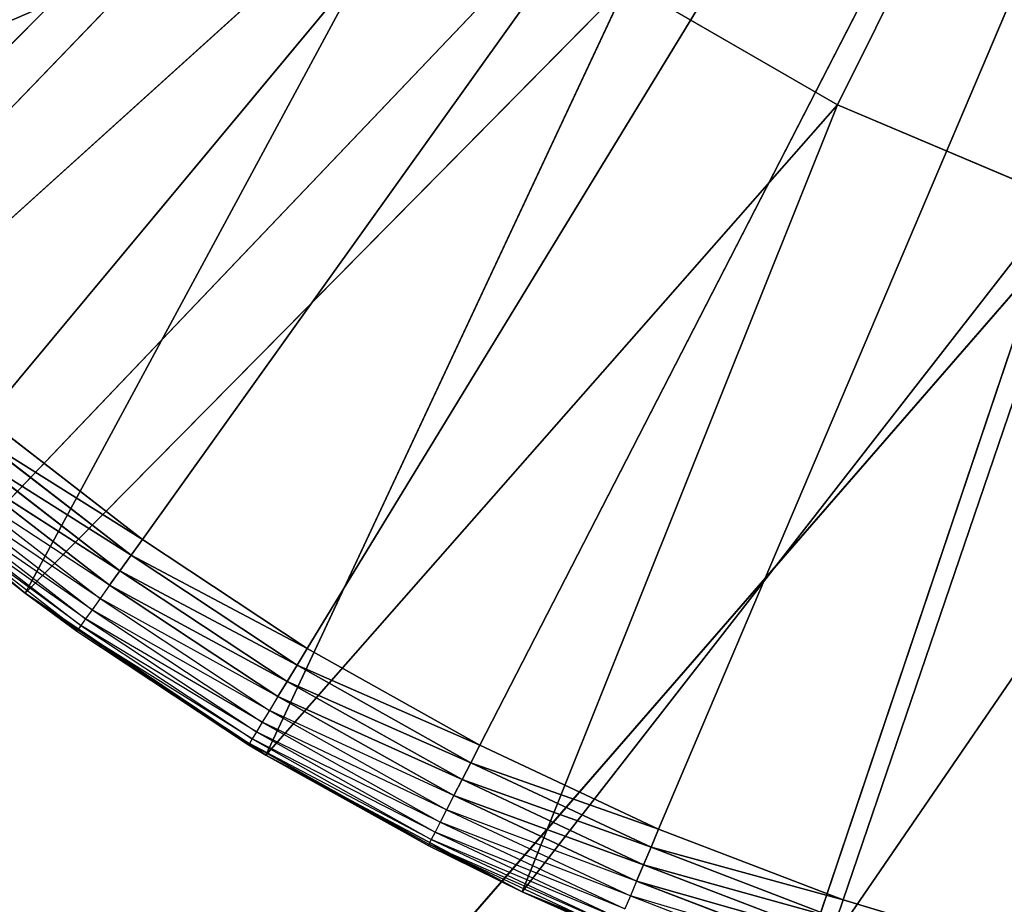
# Model space of a CAD drawing. Header units: centimetres. Extents: x 0.1 to 22.3, y 0.1 to 22.3.
# Tile 532 of 632: x 20.486 to 20.661, y 20.311 to 20.468. Entities that reach past the tile are written whole.
import ezdxf

# ---------------------------------------------------------------- set-up
doc = ezdxf.new("R2010")
doc.units = ezdxf.units.CM
doc.header["$LTSCALE"] = 2.54
doc.layers.get('0').update_dxf_attribs({"true_color": 0xff5454})

# ---------------------------------------------------------------- blocks, each defined once
blk = doc.blocks.new('Kosz na _mieci DELLA.STL')
at = {"color": 0}
for p, q in [((19.60352, 19.45859, 47.35), (22.13747, 22.1158, 47.35)), ((19.60352, 19.45859, 47.35), (22.13747, 22.1158, 47.35)), ((19.60352, 19.45859, 47.25), (22.13747, 22.1158, 47.25)), ((19.60352, 19.45859, 47.25), (22.13747, 22.1158, 47.25)), ((19.7035, 19.3158, 47.35), (22.13747, 22.1158, 47.35)), ((19.7035, 19.3158, 47.35), (22.13747, 22.1158, 47.35)), ((19.7035, 19.3158, 47.25), (22.13747, 22.1158, 47.25)), ((19.7035, 19.3158, 47.25), (22.13747, 22.1158, 47.25)), ((0.63747, 0.6158, 15.75), (21.83747, 21.8158, 15.75)), ((0.63747, 0.6158, 15.75), (21.83747, 21.8158, 15.75)), ((20.45432, 20.42025, 15.55), (20.78747, 20.7658, 15.55)), ((20.45432, 20.42025, 15.55), (20.78747, 20.7658, 15.55)), ((20.78747, 20.7658, 15.55), (20.48043, 20.39685, 15.55)), ((20.78747, 20.7658, 15.55), (20.48043, 20.39685, 15.55)), ((20.50818, 20.37542, 15.55), (20.78747, 20.7658, 15.55)), ((20.50818, 20.37542, 15.55), (20.78747, 20.7658, 15.55)), ((20.53742, 20.35608, 15.55), (20.78747, 20.7658, 15.55)), ((20.53742, 20.35608, 15.55), (20.78747, 20.7658, 15.55)), ((20.78747, 20.7658, 15.55), (20.568, 20.33892, 15.55)), ((20.78747, 20.7658, 15.55), (20.568, 20.33892, 15.55)), ((20.59974, 20.32403, 15.55), (20.78747, 20.7658, 15.55)), ((20.59974, 20.32403, 15.55), (20.78747, 20.7658, 15.55)), ((20.63147, 20.45249, 15.95), (20.78747, 20.7658, 15.95)), ((20.63147, 20.45249, 15.95), (20.78747, 20.7658, 15.95)), ((20.63249, 20.31151, 15.55), (20.78747, 20.7658, 15.55)), ((20.63249, 20.31151, 15.55), (20.78747, 20.7658, 15.55)), ((20.44784, 20.39886, 15.75), (20.55976, 20.50001, 15.75)), ((20.44784, 20.39886, 15.75), (20.55976, 20.50001, 15.75)), ((20.55976, 20.50001, 15.75), (20.48737, 20.36588, 15.75)), ((20.55976, 20.50001, 15.75), (20.48737, 20.36588, 15.75)), ((20.48737, 20.36588, 15.75), (20.59415, 20.47404, 15.75)), ((20.48737, 20.36588, 15.75), (20.59415, 20.47404, 15.75)), ((20.53008, 20.33714, 15.75), (20.59415, 20.47404, 15.75)), ((20.53008, 20.33714, 15.75), (20.59415, 20.47404, 15.75)), ((20.63147, 20.45249, 15.75), (20.59415, 20.47404, 15.75)), ((20.63147, 20.45249, 15.95), (20.59415, 20.47404, 15.95)), ((20.59415, 20.47404, 15.95), (20.63147, 20.45249, 15.75)), ((20.59415, 20.47404, 15.95), (20.63147, 20.45249, 15.75)), ((20.63147, 20.45249, 15.75), (20.59415, 20.47404, 15.75)), ((20.63147, 20.45249, 15.95), (20.59415, 20.47404, 15.95)), ((20.53008, 20.33714, 15.75), (20.63147, 20.45249, 15.75)), ((20.53008, 20.33714, 15.75), (20.63147, 20.45249, 15.75)), ((20.57552, 20.31295, 15.75), (20.63147, 20.45249, 15.75)), ((20.57552, 20.31295, 15.75), (20.63147, 20.45249, 15.75)), ((20.67115, 20.4357, 15.75), (20.63147, 20.45249, 15.75)), ((20.67115, 20.4357, 15.95), (20.63147, 20.45249, 15.95)), ((20.63147, 20.45249, 15.95), (20.67115, 20.4357, 15.75)), ((20.63147, 20.45249, 15.95), (20.67115, 20.4357, 15.75)), ((20.63147, 20.45249, 15.95), (20.63147, 20.45249, 15.75)), ((20.67115, 20.4357, 15.75), (20.63147, 20.45249, 15.75)), ((20.63147, 20.45249, 15.95), (20.63147, 20.45249, 15.75)), ((20.67115, 20.4357, 15.95), (20.63147, 20.45249, 15.95)), ((20.57552, 20.31295, 15.75), (20.67115, 20.4357, 15.75)), ((20.57552, 20.31295, 15.75), (20.67115, 20.4357, 15.75)), ((20.6232, 20.29356, 15.75), (20.67115, 20.4357, 15.75)), ((20.6232, 20.29356, 15.75), (20.67115, 20.4357, 15.75)), ((20.6232, 20.29356, 15.75), (20.7126, 20.4239, 15.75)), ((20.6232, 20.29356, 15.75), (20.7126, 20.4239, 15.75)), ((20.48737, 20.36588, 15.75), (20.44784, 20.39886, 15.75)), ((20.48737, 20.36588, 15.75), (20.44784, 20.39886, 15.75)), ((20.50818, 20.37542, 15.55), (20.48043, 20.39685, 15.55)), ((20.50818, 20.37542, 15.55), (20.48043, 20.39685, 15.55)), ((20.47821, 20.39418, 15.5503), (20.50616, 20.3726, 15.5503)), ((20.50818, 20.37542, 15.55), (20.47821, 20.39418, 15.5503)), ((20.50818, 20.37542, 15.55), (20.47821, 20.39418, 15.5503)), ((20.47821, 20.39418, 15.5503), (20.50616, 20.3726, 15.5503)), ((20.47606, 20.39159, 15.55121), (20.5042, 20.36986, 15.55121)), ((20.50616, 20.3726, 15.5503), (20.47606, 20.39159, 15.55121)), ((20.50616, 20.3726, 15.5503), (20.47606, 20.39159, 15.55121)), ((20.47606, 20.39159, 15.55121), (20.5042, 20.36986, 15.55121)), ((20.5042, 20.36986, 15.55121), (20.47403, 20.38916, 15.55268)), ((20.5042, 20.36986, 15.55121), (20.47403, 20.38916, 15.55268)), ((20.47403, 20.38916, 15.55268), (20.50236, 20.36729, 15.55268)), ((20.47221, 20.38697, 15.55468), (20.5007, 20.36497, 15.55468)), ((20.50236, 20.36729, 15.55268), (20.47221, 20.38697, 15.55468)), ((20.47063, 20.38507, 15.55714), (20.49927, 20.36296, 15.55714)), ((20.5007, 20.36497, 15.55468), (20.47063, 20.38507, 15.55714)), ((20.46841, 20.3824, 15.56316), (20.49725, 20.36014, 15.56316)), ((20.4981, 20.36133, 15.56), (20.46841, 20.3824, 15.56316)), ((20.46935, 20.38354, 15.56), (20.4981, 20.36133, 15.56)), ((20.49927, 20.36296, 15.55714), (20.46935, 20.38354, 15.56)), ((20.48737, 20.36588, 15.75), (20.46764, 20.38148, 15.57)), ((20.46764, 20.38148, 15.57), (20.48737, 20.36588, 15.57)), ((20.48737, 20.36588, 15.75), (20.46764, 20.38148, 15.57)), ((20.48737, 20.36588, 15.57), (20.46783, 20.38171, 15.56653)), ((20.46783, 20.38171, 15.56653), (20.49672, 20.3594, 15.56653)), ((20.49725, 20.36014, 15.56316), (20.46783, 20.38171, 15.56653)), ((20.50818, 20.37542, 15.55), (20.50616, 20.3726, 15.5503)), ((20.50818, 20.37542, 15.55), (20.50616, 20.3726, 15.5503)), ((20.53742, 20.35608, 15.55), (20.50818, 20.37542, 15.55)), ((20.53742, 20.35608, 15.55), (20.50818, 20.37542, 15.55)), ((20.50616, 20.3726, 15.5503), (20.5042, 20.36986, 15.55121)), ((20.50616, 20.3726, 15.5503), (20.5042, 20.36986, 15.55121)), ((20.50616, 20.3726, 15.5503), (20.53561, 20.35311, 15.5503)), ((20.53742, 20.35608, 15.55), (20.50616, 20.3726, 15.5503)), ((20.53742, 20.35608, 15.55), (20.50616, 20.3726, 15.5503)), ((20.50616, 20.3726, 15.5503), (20.53561, 20.35311, 15.5503)), ((20.5042, 20.36986, 15.55121), (20.50236, 20.36729, 15.55268)), ((20.5042, 20.36986, 15.55121), (20.50236, 20.36729, 15.55268)), ((20.5042, 20.36986, 15.55121), (20.53386, 20.35024, 15.55121)), ((20.53561, 20.35311, 15.5503), (20.5042, 20.36986, 15.55121)), ((20.53561, 20.35311, 15.5503), (20.5042, 20.36986, 15.55121)), ((20.5042, 20.36986, 15.55121), (20.53386, 20.35024, 15.55121)), ((20.50236, 20.36729, 15.55268), (20.5007, 20.36497, 15.55468)), ((20.53386, 20.35024, 15.55121), (20.50236, 20.36729, 15.55268)), ((20.53386, 20.35024, 15.55121), (20.50236, 20.36729, 15.55268)), ((20.50236, 20.36729, 15.55268), (20.53221, 20.34754, 15.55268)), ((20.48737, 20.36588, 15.57), (20.49672, 20.3594, 15.56653)), ((20.48737, 20.36588, 15.57), (20.48737, 20.36588, 15.75)), ((20.48737, 20.36588, 15.57), (20.49655, 20.35916, 15.57)), ((20.49655, 20.35916, 15.57), (20.48737, 20.36588, 15.75)), ((20.48737, 20.36588, 15.57), (20.48737, 20.36588, 15.75)), ((20.49655, 20.35916, 15.57), (20.48737, 20.36588, 15.75)), ((20.52701, 20.339, 15.57), (20.48737, 20.36588, 15.75)), ((20.52701, 20.339, 15.57), (20.48737, 20.36588, 15.75)), ((20.53008, 20.33714, 15.75), (20.48737, 20.36588, 15.75)), ((20.53008, 20.33714, 15.75), (20.48737, 20.36588, 15.75)), ((20.5007, 20.36497, 15.55468), (20.49927, 20.36296, 15.55714)), ((20.5007, 20.36497, 15.55468), (20.53073, 20.3451, 15.55468)), ((20.53221, 20.34754, 15.55268), (20.5007, 20.36497, 15.55468)), ((20.49927, 20.36296, 15.55714), (20.4981, 20.36133, 15.56)), ((20.49927, 20.36296, 15.55714), (20.52944, 20.343, 15.55714)), ((20.53073, 20.3451, 15.55468), (20.49927, 20.36296, 15.55714)), ((20.4981, 20.36133, 15.56), (20.49725, 20.36014, 15.56316)), ((20.4981, 20.36133, 15.56), (20.5284, 20.34129, 15.56)), ((20.52944, 20.343, 15.55714), (20.4981, 20.36133, 15.56)), ((20.49655, 20.35916, 15.57), (20.49672, 20.3594, 15.56653)), ((20.49655, 20.35916, 15.57), (20.52716, 20.33926, 15.56653)), ((20.49655, 20.35916, 15.57), (20.52701, 20.339, 15.57)), ((20.49725, 20.36014, 15.56316), (20.49672, 20.3594, 15.56653)), ((20.49672, 20.3594, 15.56653), (20.52716, 20.33926, 15.56653)), ((20.52763, 20.34003, 15.56316), (20.49672, 20.3594, 15.56653)), ((20.49725, 20.36014, 15.56316), (20.52763, 20.34003, 15.56316)), ((20.5284, 20.34129, 15.56), (20.49725, 20.36014, 15.56316)), ((20.53742, 20.35608, 15.55), (20.53561, 20.35311, 15.5503)), ((20.53742, 20.35608, 15.55), (20.53561, 20.35311, 15.5503)), ((20.568, 20.33892, 15.55), (20.53742, 20.35608, 15.55)), ((20.568, 20.33892, 15.55), (20.53742, 20.35608, 15.55)), ((20.53561, 20.35311, 15.5503), (20.53386, 20.35024, 15.55121)), ((20.53561, 20.35311, 15.5503), (20.53386, 20.35024, 15.55121)), ((20.53561, 20.35311, 15.5503), (20.56641, 20.33583, 15.5503)), ((20.568, 20.33892, 15.55), (20.53561, 20.35311, 15.5503)), ((20.568, 20.33892, 15.55), (20.53561, 20.35311, 15.5503)), ((20.53561, 20.35311, 15.5503), (20.56641, 20.33583, 15.5503)), ((20.53386, 20.35024, 15.55121), (20.53221, 20.34754, 15.55268)), ((20.53386, 20.35024, 15.55121), (20.53221, 20.34754, 15.55268)), ((20.53386, 20.35024, 15.55121), (20.56487, 20.33283, 15.55121)), ((20.56641, 20.33583, 15.5503), (20.53386, 20.35024, 15.55121)), ((20.56641, 20.33583, 15.5503), (20.53386, 20.35024, 15.55121)), ((20.53386, 20.35024, 15.55121), (20.56487, 20.33283, 15.55121)), ((20.53221, 20.34754, 15.55268), (20.53073, 20.3451, 15.55468)), ((20.56487, 20.33283, 15.55121), (20.53221, 20.34754, 15.55268)), ((20.56487, 20.33283, 15.55121), (20.53221, 20.34754, 15.55268)), ((20.53221, 20.34754, 15.55268), (20.56343, 20.33002, 15.55268)), ((20.53073, 20.3451, 15.55468), (20.52944, 20.343, 15.55714)), ((20.53073, 20.3451, 15.55468), (20.56212, 20.32748, 15.55468)), ((20.56343, 20.33002, 15.55268), (20.53073, 20.3451, 15.55468)), ((20.52944, 20.343, 15.55714), (20.5284, 20.34129, 15.56)), ((20.52944, 20.343, 15.55714), (20.56099, 20.32529, 15.55714)), ((20.56212, 20.32748, 15.55468), (20.52944, 20.343, 15.55714)), ((20.52763, 20.34003, 15.56316), (20.52716, 20.33926, 15.56653)), ((20.5284, 20.34129, 15.56), (20.52763, 20.34003, 15.56316)), ((20.52763, 20.34003, 15.56316), (20.55941, 20.3222, 15.56316)), ((20.56008, 20.32351, 15.56), (20.52763, 20.34003, 15.56316)), ((20.5284, 20.34129, 15.56), (20.56008, 20.32351, 15.56)), ((20.56099, 20.32529, 15.55714), (20.5284, 20.34129, 15.56)), ((20.52701, 20.339, 15.57), (20.52716, 20.33926, 15.56653)), ((20.52701, 20.339, 15.57), (20.53008, 20.33714, 15.75)), ((20.52701, 20.339, 15.57), (20.53008, 20.33714, 15.57)), ((20.52701, 20.339, 15.57), (20.53008, 20.33714, 15.75)), ((20.55885, 20.32113, 15.57), (20.52716, 20.33926, 15.56653)), ((20.52716, 20.33926, 15.56653), (20.55899, 20.3214, 15.56653)), ((20.53008, 20.33714, 15.57), (20.52716, 20.33926, 15.56653)), ((20.55941, 20.3222, 15.56316), (20.52716, 20.33926, 15.56653)), ((20.568, 20.33892, 15.55), (20.56641, 20.33583, 15.5503)), ((20.568, 20.33892, 15.55), (20.56641, 20.33583, 15.5503)), ((20.59974, 20.32403, 15.55), (20.568, 20.33892, 15.55)), ((20.59974, 20.32403, 15.55), (20.568, 20.33892, 15.55)), ((20.53008, 20.33714, 15.57), (20.53008, 20.33714, 15.75)), ((20.53008, 20.33714, 15.57), (20.53008, 20.33714, 15.75)), ((20.53008, 20.33714, 15.57), (20.55885, 20.32113, 15.57)), ((20.55885, 20.32113, 15.57), (20.53008, 20.33714, 15.75)), ((20.55885, 20.32113, 15.57), (20.53008, 20.33714, 15.75)), ((20.57552, 20.31295, 15.75), (20.53008, 20.33714, 15.75)), ((20.57552, 20.31295, 15.75), (20.53008, 20.33714, 15.75)), ((20.56641, 20.33583, 15.5503), (20.56487, 20.33283, 15.55121)), ((20.56641, 20.33583, 15.5503), (20.56487, 20.33283, 15.55121)), ((20.56641, 20.33583, 15.5503), (20.59839, 20.32084, 15.5503)), ((20.59974, 20.32403, 15.55), (20.56641, 20.33583, 15.5503)), ((20.59974, 20.32403, 15.55), (20.56641, 20.33583, 15.5503)), ((20.56641, 20.33583, 15.5503), (20.59839, 20.32084, 15.5503)), ((20.56487, 20.33283, 15.55121), (20.56343, 20.33002, 15.55268)), ((20.56487, 20.33283, 15.55121), (20.56343, 20.33002, 15.55268)), ((20.56487, 20.33283, 15.55121), (20.59707, 20.31774, 15.55121)), ((20.59839, 20.32084, 15.5503), (20.56487, 20.33283, 15.55121)), ((20.59839, 20.32084, 15.5503), (20.56487, 20.33283, 15.55121)), ((20.56487, 20.33283, 15.55121), (20.59707, 20.31774, 15.55121)), ((20.56343, 20.33002, 15.55268), (20.56212, 20.32748, 15.55468)), ((20.59707, 20.31774, 15.55121), (20.56343, 20.33002, 15.55268)), ((20.59707, 20.31774, 15.55121), (20.56343, 20.33002, 15.55268)), ((20.56343, 20.33002, 15.55268), (20.59583, 20.31483, 15.55268)), ((20.56212, 20.32748, 15.55468), (20.56099, 20.32529, 15.55714)), ((20.56212, 20.32748, 15.55468), (20.59472, 20.3122, 15.55468)), ((20.59583, 20.31483, 15.55268), (20.56212, 20.32748, 15.55468)), ((20.56099, 20.32529, 15.55714), (20.56008, 20.32351, 15.56)), ((20.56099, 20.32529, 15.55714), (20.59375, 20.30993, 15.55714)), ((20.59472, 20.3122, 15.55468), (20.56099, 20.32529, 15.55714)), ((20.56008, 20.32351, 15.56), (20.55941, 20.3222, 15.56316)), ((20.56008, 20.32351, 15.56), (20.59297, 20.30809, 15.56)), ((20.59375, 20.30993, 15.55714), (20.56008, 20.32351, 15.56)), ((20.59974, 20.32403, 15.55), (20.59839, 20.32084, 15.5503)), ((20.59974, 20.32403, 15.55), (20.59839, 20.32084, 15.5503)), ((20.63249, 20.31151, 15.55), (20.59974, 20.32403, 15.55)), ((20.63249, 20.31151, 15.55), (20.59974, 20.32403, 15.55)), ((20.55885, 20.32113, 15.57), (20.55899, 20.3214, 15.56653)), ((20.55885, 20.32113, 15.57), (20.57552, 20.31295, 15.75)), ((20.55885, 20.32113, 15.57), (20.57552, 20.31295, 15.75)), ((20.55885, 20.32113, 15.57), (20.57552, 20.31295, 15.57)), ((20.55941, 20.3222, 15.56316), (20.55899, 20.3214, 15.56653)), ((20.59239, 20.30674, 15.56316), (20.55899, 20.3214, 15.56653)), ((20.57552, 20.31295, 15.57), (20.55899, 20.3214, 15.56653)), ((20.55899, 20.3214, 15.56653), (20.59204, 20.30591, 15.56653)), ((20.55941, 20.3222, 15.56316), (20.59239, 20.30674, 15.56316)), ((20.59297, 20.30809, 15.56), (20.55941, 20.3222, 15.56316)), ((20.59839, 20.32084, 15.5503), (20.59707, 20.31774, 15.55121)), ((20.59839, 20.32084, 15.5503), (20.59707, 20.31774, 15.55121)), ((20.59839, 20.32084, 15.5503), (20.63137, 20.30822, 15.5503)), ((20.63249, 20.31151, 15.55), (20.59839, 20.32084, 15.5503)), ((20.63249, 20.31151, 15.55), (20.59839, 20.32084, 15.5503)), ((20.59839, 20.32084, 15.5503), (20.63137, 20.30822, 15.5503)), ((20.59707, 20.31774, 15.55121), (20.59583, 20.31483, 15.55268)), ((20.59707, 20.31774, 15.55121), (20.59583, 20.31483, 15.55268)), ((20.59707, 20.31774, 15.55121), (20.63028, 20.30504, 15.55121)), ((20.63137, 20.30822, 15.5503), (20.59707, 20.31774, 15.55121)), ((20.63137, 20.30822, 15.5503), (20.59707, 20.31774, 15.55121)), ((20.59707, 20.31774, 15.55121), (20.63028, 20.30504, 15.55121)), ((20.59583, 20.31483, 15.55268), (20.59472, 20.3122, 15.55468)), ((20.63028, 20.30504, 15.55121), (20.59583, 20.31483, 15.55268)), ((20.63028, 20.30504, 15.55121), (20.59583, 20.31483, 15.55268)), ((20.59583, 20.31483, 15.55268), (20.62926, 20.30204, 15.55268)), ((20.6232, 20.29356, 15.75), (20.57552, 20.31295, 15.75)), ((20.57552, 20.31295, 15.75), (20.59192, 20.30563, 15.57)), ((20.57552, 20.31295, 15.75), (20.59192, 20.30563, 15.57)), ((20.57552, 20.31295, 15.75), (20.57552, 20.31295, 15.57)), ((20.57552, 20.31295, 15.57), (20.59192, 20.30563, 15.57)), ((20.57552, 20.31295, 15.75), (20.57552, 20.31295, 15.57)), ((20.6232, 20.29356, 15.75), (20.57552, 20.31295, 15.75)), ((20.57552, 20.31295, 15.57), (20.59204, 20.30591, 15.56653)), ((20.59472, 20.3122, 15.55468), (20.59375, 20.30993, 15.55714)), ((20.59472, 20.3122, 15.55468), (20.62834, 20.29934, 15.55468)), ((20.62926, 20.30204, 15.55268), (20.59472, 20.3122, 15.55468)), ((20.63249, 20.31151, 15.55), (20.63137, 20.30822, 15.5503)), ((20.63249, 20.31151, 15.55), (20.63137, 20.30822, 15.5503)), ((20.66607, 20.30141, 15.55), (20.63249, 20.31151, 15.55)), ((20.66607, 20.30141, 15.55), (20.63249, 20.31151, 15.55))]:
    blk.add_line(p, q, dxfattribs=at)
mesh = blk.add_polyface(dxfattribs=at)
corners = [(22.13747, 22.1158, 47.35), (0.33747, 22.1158, 47.35), (3.63747, 19.8158, 47.35)]
mesh.append_faces([[corners[k] for k in face] for face in [(0, 1, 2)]], dxfattribs={"color": 0})
mesh = blk.add_polyface(dxfattribs=at)
corners = [(22.13747, 22.1158, 47.25), (18.83747, 19.8158, 47.25), (0.33747, 22.1158, 47.25)]
mesh.append_faces([[corners[k] for k in face] for face in [(0, 1, 2)]], dxfattribs={"color": 0})
mesh = blk.add_polyface(dxfattribs=at)
corners = [(22.13747, 22.1158, 47.35), (3.63747, 19.8158, 47.35), (18.83747, 19.8158, 47.35)]
mesh.append_faces([[corners[k] for k in face] for face in [(0, 1, 2)]], dxfattribs={"color": 0})
mesh = blk.add_polyface(dxfattribs=at)
corners = [(22.13747, 22.1158, 47.35), (18.83747, 19.8158, 47.35), (19.01112, 19.80061, 47.35)]
mesh.append_faces([[corners[k] for k in face] for face in [(0, 1, 2)]], dxfattribs={"color": 0})
mesh = blk.add_polyface(dxfattribs=at)
corners = [(22.13747, 22.1158, 47.25), (19.01112, 19.80061, 47.25), (18.83747, 19.8158, 47.25)]
mesh.append_faces([[corners[k] for k in face] for face in [(0, 1, 2)]], dxfattribs={"color": 0})
mesh = blk.add_polyface(dxfattribs=at)
corners = [(22.13747, 22.1158, 47.35), (19.01112, 19.80061, 47.35), (19.1795, 19.75549, 47.35)]
mesh.append_faces([[corners[k] for k in face] for face in [(0, 1, 2)]], dxfattribs={"color": 0})
mesh = blk.add_polyface(dxfattribs=at)
corners = [(22.13747, 22.1158, 47.25), (19.1795, 19.75549, 47.25), (19.01112, 19.80061, 47.25)]
mesh.append_faces([[corners[k] for k in face] for face in [(0, 1, 2)]], dxfattribs={"color": 0})
mesh = blk.add_polyface(dxfattribs=at)
corners = [(22.13747, 22.1158, 47.35), (19.1795, 19.75549, 47.35), (19.33747, 19.68183, 47.35)]
mesh.append_faces([[corners[k] for k in face] for face in [(0, 1, 2)]], dxfattribs={"color": 0})
mesh = blk.add_polyface(dxfattribs=at)
corners = [(22.13747, 22.1158, 47.25), (19.33747, 19.68183, 47.25), (19.1795, 19.75549, 47.25)]
mesh.append_faces([[corners[k] for k in face] for face in [(0, 1, 2)]], dxfattribs={"color": 0})
mesh = blk.add_polyface(dxfattribs=at)
corners = [(22.13747, 22.1158, 47.35), (19.33747, 19.68183, 47.35), (19.48026, 19.58185, 47.35)]
mesh.append_faces([[corners[k] for k in face] for face in [(0, 1, 2)]], dxfattribs={"color": 0})
mesh = blk.add_polyface(dxfattribs=at)
corners = [(22.13747, 22.1158, 47.25), (19.48026, 19.58185, 47.25), (19.33747, 19.68183, 47.25)]
mesh.append_faces([[corners[k] for k in face] for face in [(0, 1, 2)]], dxfattribs={"color": 0})
mesh = blk.add_polyface(dxfattribs=at)
corners = [(22.13747, 22.1158, 47.35), (19.48026, 19.58185, 47.35), (19.60352, 19.45859, 47.35)]
mesh.append_faces([[corners[k] for k in face] for face in [(0, 1, 2)]], dxfattribs={"color": 0})
mesh = blk.add_polyface(dxfattribs=at)
corners = [(22.13747, 22.1158, 47.25), (19.60352, 19.45859, 47.25), (19.48026, 19.58185, 47.25)]
mesh.append_faces([[corners[k] for k in face] for face in [(0, 1, 2)]], dxfattribs={"color": 0})
mesh = blk.add_polyface(dxfattribs=at)
corners = [(22.13747, 22.1158, 47.35), (19.60352, 19.45859, 47.35), (19.7035, 19.3158, 47.35)]
mesh.append_faces([[corners[k] for k in face] for face in [(0, 1, 2)]], dxfattribs={"color": 0})
mesh = blk.add_polyface(dxfattribs=at)
corners = [(22.13747, 22.1158, 47.25), (19.7035, 19.3158, 47.25), (19.60352, 19.45859, 47.25)]
mesh.append_faces([[corners[k] for k in face] for face in [(0, 1, 2)]], dxfattribs={"color": 0})
mesh = blk.add_polyface(dxfattribs=at)
corners = [(22.13747, 22.1158, 47.35), (19.7035, 19.3158, 47.35), (19.77717, 19.15782, 47.35)]
mesh.append_faces([[corners[k] for k in face] for face in [(0, 1, 2)]], dxfattribs={"color": 0})
mesh = blk.add_polyface(dxfattribs=at)
corners = [(22.13747, 22.1158, 47.25), (19.77717, 19.15782, 47.25), (19.7035, 19.3158, 47.25)]
mesh.append_faces([[corners[k] for k in face] for face in [(0, 1, 2)]], dxfattribs={"color": 0})
mesh = blk.add_polyface(dxfattribs=at)
corners = [(22.13747, 22.1158, 47.35), (19.77717, 19.15782, 47.35), (19.82228, 18.98945, 47.35)]
mesh.append_faces([[corners[k] for k in face] for face in [(0, 1, 2)]], dxfattribs={"color": 0})
mesh = blk.add_polyface(dxfattribs=at)
corners = [(22.13747, 22.1158, 47.25), (19.82228, 18.98945, 47.25), (19.77717, 19.15782, 47.25)]
mesh.append_faces([[corners[k] for k in face] for face in [(0, 1, 2)]], dxfattribs={"color": 0})
mesh = blk.add_polyface(dxfattribs=at)
corners = [(22.13747, 22.1158, 47.35), (19.82228, 18.98945, 47.35), (19.83748, 18.8158, 47.35)]
mesh.append_faces([[corners[k] for k in face] for face in [(0, 1, 2)]], dxfattribs={"color": 0})
mesh = blk.add_polyface(dxfattribs=at)
corners = [(22.13747, 22.1158, 47.25), (19.83748, 18.8158, 47.25), (19.82228, 18.98945, 47.25)]
mesh.append_faces([[corners[k] for k in face] for face in [(0, 1, 2)]], dxfattribs={"color": 0})
mesh = blk.add_polyface(dxfattribs=at)
corners = [(22.13747, 22.1158, 47.35), (19.83748, 18.8158, 47.35), (22.13747, 0.3158, 47.35)]
mesh.append_faces([[corners[k] for k in face] for face in [(0, 1, 2)]], dxfattribs={"color": 0})
mesh = blk.add_polyface(dxfattribs=at)
corners = [(22.13747, 0.3158, 47.25), (19.83748, 3.6158, 47.25), (22.13747, 22.1158, 47.25)]
mesh.append_faces([[corners[k] for k in face] for face in [(0, 1, 2)]], dxfattribs={"color": 0})
mesh = blk.add_polyface(dxfattribs=at)
corners = [(22.13747, 22.1158, 47.25), (19.83748, 3.6158, 47.25), (19.83748, 18.8158, 47.25)]
mesh.append_faces([[corners[k] for k in face] for face in [(0, 1, 2)]], dxfattribs={"color": 0})
mesh = blk.add_polyface(dxfattribs=at)
corners = [(21.83747, 0.6158, 15.75), (0.63747, 0.6158, 15.75), (21.83747, 21.8158, 15.75)]
mesh.append_faces([[corners[k] for k in face] for face in [(0, 1, 2)]], dxfattribs={"color": 0})
mesh = blk.add_polyface(dxfattribs=at)
corners = [(21.83747, 21.8158, 15.75), (0.63747, 0.6158, 15.75), (0.63747, 21.8158, 15.75)]
mesh.append_faces([[corners[k] for k in face] for face in [(0, 1, 2)]], dxfattribs={"color": 0})
mesh = blk.add_polyface(dxfattribs=at)
corners = [(21.83747, 0.6158, 15.95), (0.63747, 21.8158, 15.95), (0.63747, 0.6158, 15.95)]
mesh.append_faces([[corners[k] for k in face] for face in [(0, 1, 2)]], dxfattribs={"color": 0})
mesh = blk.add_polyface(dxfattribs=at)
corners = [(21.83747, 21.8158, 15.95), (0.63747, 21.8158, 15.95), (21.83747, 0.6158, 15.95)]
mesh.append_faces([[corners[k] for k in face] for face in [(0, 1, 2)]], dxfattribs={"color": 0})
mesh = blk.add_polyface(dxfattribs=at)
corners = [(20.78747, 20.7658, 15.55), (20.42998, 20.44549, 15.55), (20.40756, 20.47244, 15.55)]
mesh.append_faces([[corners[k] for k in face] for face in [(0, 1, 2)]], dxfattribs={"color": 0})
mesh = blk.add_polyface(dxfattribs=at)
corners = [(20.78747, 20.7658, 15.55), (20.45432, 20.42025, 15.55), (20.42998, 20.44549, 15.55)]
mesh.append_faces([[corners[k] for k in face] for face in [(0, 1, 2)]], dxfattribs={"color": 0})
mesh = blk.add_polyface(dxfattribs=at)
corners = [(20.78747, 20.7658, 15.55), (20.48043, 20.39685, 15.55), (20.45432, 20.42025, 15.55)]
mesh.append_faces([[corners[k] for k in face] for face in [(0, 1, 2)]], dxfattribs={"color": 0})
mesh = blk.add_polyface(dxfattribs=at)
corners = [(20.78747, 20.7658, 15.55), (20.50818, 20.37542, 15.55), (20.48043, 20.39685, 15.55)]
mesh.append_faces([[corners[k] for k in face] for face in [(0, 1, 2)]], dxfattribs={"color": 0})
mesh = blk.add_polyface(dxfattribs=at)
corners = [(20.78747, 20.7658, 15.55), (20.53742, 20.35608, 15.55), (20.50818, 20.37542, 15.55)]
mesh.append_faces([[corners[k] for k in face] for face in [(0, 1, 2)]], dxfattribs={"color": 0})
mesh = blk.add_polyface(dxfattribs=at)
corners = [(20.78747, 20.7658, 15.55), (20.568, 20.33892, 15.55), (20.53742, 20.35608, 15.55)]
mesh.append_faces([[corners[k] for k in face] for face in [(0, 1, 2)]], dxfattribs={"color": 0})
mesh = blk.add_polyface(dxfattribs=at)
corners = [(20.78747, 20.7658, 15.55), (20.59974, 20.32403, 15.55), (20.568, 20.33892, 15.55)]
mesh.append_faces([[corners[k] for k in face] for face in [(0, 1, 2)]], dxfattribs={"color": 0})
mesh = blk.add_polyface(dxfattribs=at)
corners = [(20.78747, 20.7658, 15.95), (20.59415, 20.47404, 15.95), (20.63147, 20.45249, 15.95)]
mesh.append_faces([[corners[k] for k in face] for face in [(0, 1, 2)]], dxfattribs={"color": 0})
mesh = blk.add_polyface(dxfattribs=at)
corners = [(20.78747, 20.7658, 15.55), (20.63249, 20.31151, 15.55), (20.59974, 20.32403, 15.55)]
mesh.append_faces([[corners[k] for k in face] for face in [(0, 1, 2)]], dxfattribs={"color": 0})
mesh = blk.add_polyface(dxfattribs=at)
corners = [(20.78747, 20.7658, 15.95), (20.63147, 20.45249, 15.95), (20.67115, 20.4357, 15.95)]
mesh.append_faces([[corners[k] for k in face] for face in [(0, 1, 2)]], dxfattribs={"color": 0})
mesh = blk.add_polyface(dxfattribs=at)
corners = [(20.78747, 20.7658, 15.55), (20.66607, 20.30141, 15.55), (20.63249, 20.31151, 15.55)]
mesh.append_faces([[corners[k] for k in face] for face in [(0, 1, 2)]], dxfattribs={"color": 0})
mesh = blk.add_polyface(dxfattribs=at)
corners = [(20.52882, 20.53001, 15.75), (20.37996, 20.47609, 15.75), (20.41191, 20.43572, 15.75)]
mesh.append_faces([[corners[k] for k in face] for face in [(0, 1, 2)]], dxfattribs={"color": 0})
mesh = blk.add_polyface(dxfattribs=at)
corners = [(20.55976, 20.50001, 15.75), (20.52882, 20.53001, 15.75), (20.41191, 20.43572, 15.75)]
mesh.append_faces([[corners[k] for k in face] for face in [(0, 1, 2)]], dxfattribs={"color": 0})
mesh = blk.add_polyface(dxfattribs=at)
corners = [(20.55976, 20.50001, 15.75), (20.41191, 20.43572, 15.75), (20.44784, 20.39886, 15.75)]
mesh.append_faces([[corners[k] for k in face] for face in [(0, 1, 2)]], dxfattribs={"color": 0})
mesh = blk.add_polyface(dxfattribs=at)
corners = [(20.55976, 20.50001, 15.75), (20.44784, 20.39886, 15.75), (20.48737, 20.36588, 15.75)]
mesh.append_faces([[corners[k] for k in face] for face in [(0, 1, 2)]], dxfattribs={"color": 0})
mesh = blk.add_polyface(dxfattribs=at)
corners = [(20.59415, 20.47404, 15.75), (20.55976, 20.50001, 15.75), (20.48737, 20.36588, 15.75)]
mesh.append_faces([[corners[k] for k in face] for face in [(0, 1, 2)]], dxfattribs={"color": 0})
mesh = blk.add_polyface(dxfattribs=at)
corners = [(20.59415, 20.47404, 15.75), (20.48737, 20.36588, 15.75), (20.53008, 20.33714, 15.75)]
mesh.append_faces([[corners[k] for k in face] for face in [(0, 1, 2)]], dxfattribs={"color": 0})
mesh = blk.add_polyface(dxfattribs=at)
corners = [(20.63147, 20.45249, 15.75), (20.59415, 20.47404, 15.75), (20.53008, 20.33714, 15.75)]
mesh.append_faces([[corners[k] for k in face] for face in [(0, 1, 2)]], dxfattribs={"color": 0})
mesh = blk.add_polyface(dxfattribs=at)
corners = [(20.59415, 20.47404, 15.95), (20.63147, 20.45249, 15.75), (20.63147, 20.45249, 15.95)]
mesh.append_faces([[corners[k] for k in face] for face in [(0, 1, 2)]], dxfattribs={"color": 0})
mesh = blk.add_polyface(dxfattribs=at)
corners = [(20.59415, 20.47404, 15.95), (20.59415, 20.47404, 15.75), (20.63147, 20.45249, 15.75)]
mesh.append_faces([[corners[k] for k in face] for face in [(0, 1, 2)]], dxfattribs={"color": 0})
mesh = blk.add_polyface(dxfattribs=at)
corners = [(20.63147, 20.45249, 15.75), (20.53008, 20.33714, 15.75), (20.57552, 20.31295, 15.75)]
mesh.append_faces([[corners[k] for k in face] for face in [(0, 1, 2)]], dxfattribs={"color": 0})
mesh = blk.add_polyface(dxfattribs=at)
corners = [(20.67115, 20.4357, 15.75), (20.63147, 20.45249, 15.75), (20.57552, 20.31295, 15.75)]
mesh.append_faces([[corners[k] for k in face] for face in [(0, 1, 2)]], dxfattribs={"color": 0})
mesh = blk.add_polyface(dxfattribs=at)
corners = [(20.63147, 20.45249, 15.95), (20.67115, 20.4357, 15.75), (20.67115, 20.4357, 15.95)]
mesh.append_faces([[corners[k] for k in face] for face in [(0, 1, 2)]], dxfattribs={"color": 0})
mesh = blk.add_polyface(dxfattribs=at)
corners = [(20.63147, 20.45249, 15.95), (20.63147, 20.45249, 15.75), (20.67115, 20.4357, 15.75)]
mesh.append_faces([[corners[k] for k in face] for face in [(0, 1, 2)]], dxfattribs={"color": 0})
mesh = blk.add_polyface(dxfattribs=at)
corners = [(20.67115, 20.4357, 15.75), (20.57552, 20.31295, 15.75), (20.6232, 20.29356, 15.75)]
mesh.append_faces([[corners[k] for k in face] for face in [(0, 1, 2)]], dxfattribs={"color": 0})
mesh = blk.add_polyface(dxfattribs=at)
corners = [(20.7126, 20.4239, 15.75), (20.67115, 20.4357, 15.75), (20.6232, 20.29356, 15.75)]
mesh.append_faces([[corners[k] for k in face] for face in [(0, 1, 2)]], dxfattribs={"color": 0})
mesh = blk.add_polyface(dxfattribs=at)
corners = [(20.7126, 20.4239, 15.75), (20.6232, 20.29356, 15.75), (20.67263, 20.27917, 15.75)]
mesh.append_faces([[corners[k] for k in face] for face in [(0, 1, 2)]], dxfattribs={"color": 0})
mesh = blk.add_polyface(dxfattribs=at)
corners = [(20.44784, 20.39886, 15.75), (20.46764, 20.38148, 15.57), (20.48737, 20.36588, 15.75)]
mesh.append_faces([[corners[k] for k in face] for face in [(0, 1, 2)]], dxfattribs={"color": 0})
mesh = blk.add_polyface(dxfattribs=at)
corners = [(20.50818, 20.37542, 15.55), (20.47821, 20.39418, 15.5503), (20.48043, 20.39685, 15.55)]
mesh.append_faces([[corners[k] for k in face] for face in [(0, 1, 2)]], dxfattribs={"color": 0})
mesh = blk.add_polyface(dxfattribs=at)
corners = [(20.50616, 20.3726, 15.5503), (20.47606, 20.39159, 15.55121), (20.47821, 20.39418, 15.5503)]
mesh.append_faces([[corners[k] for k in face] for face in [(0, 1, 2)]], dxfattribs={"color": 0})
mesh = blk.add_polyface(dxfattribs=at)
corners = [(20.50818, 20.37542, 15.55), (20.50616, 20.3726, 15.5503), (20.47821, 20.39418, 15.5503)]
mesh.append_faces([[corners[k] for k in face] for face in [(0, 1, 2)]], dxfattribs={"color": 0})
mesh = blk.add_polyface(dxfattribs=at)
corners = [(20.5042, 20.36986, 15.55121), (20.47403, 20.38916, 15.55268), (20.47606, 20.39159, 15.55121)]
mesh.append_faces([[corners[k] for k in face] for face in [(0, 1, 2)]], dxfattribs={"color": 0})
mesh = blk.add_polyface(dxfattribs=at)
corners = [(20.50616, 20.3726, 15.5503), (20.5042, 20.36986, 15.55121), (20.47606, 20.39159, 15.55121)]
mesh.append_faces([[corners[k] for k in face] for face in [(0, 1, 2)]], dxfattribs={"color": 0})
mesh = blk.add_polyface(dxfattribs=at)
corners = [(20.5042, 20.36986, 15.55121), (20.50236, 20.36729, 15.55268), (20.47403, 20.38916, 15.55268)]
mesh.append_faces([[corners[k] for k in face] for face in [(0, 1, 2)]], dxfattribs={"color": 0})
mesh = blk.add_polyface(dxfattribs=at)
corners = [(20.48737, 20.36588, 15.75), (20.46764, 20.38148, 15.57), (20.48737, 20.36588, 15.57)]
mesh.append_faces([[corners[k] for k in face] for face in [(0, 1, 2)]], dxfattribs={"color": 0})
mesh = blk.add_polyface(dxfattribs=at)
corners = [(20.53742, 20.35608, 15.55), (20.50616, 20.3726, 15.5503), (20.50818, 20.37542, 15.55)]
mesh.append_faces([[corners[k] for k in face] for face in [(0, 1, 2)]], dxfattribs={"color": 0})
mesh = blk.add_polyface(dxfattribs=at)
corners = [(20.53561, 20.35311, 15.5503), (20.5042, 20.36986, 15.55121), (20.50616, 20.3726, 15.5503)]
mesh.append_faces([[corners[k] for k in face] for face in [(0, 1, 2)]], dxfattribs={"color": 0})
mesh = blk.add_polyface(dxfattribs=at)
corners = [(20.53742, 20.35608, 15.55), (20.53561, 20.35311, 15.5503), (20.50616, 20.3726, 15.5503)]
mesh.append_faces([[corners[k] for k in face] for face in [(0, 1, 2)]], dxfattribs={"color": 0})
mesh = blk.add_polyface(dxfattribs=at)
corners = [(20.53386, 20.35024, 15.55121), (20.50236, 20.36729, 15.55268), (20.5042, 20.36986, 15.55121)]
mesh.append_faces([[corners[k] for k in face] for face in [(0, 1, 2)]], dxfattribs={"color": 0})
mesh = blk.add_polyface(dxfattribs=at)
corners = [(20.53561, 20.35311, 15.5503), (20.53386, 20.35024, 15.55121), (20.5042, 20.36986, 15.55121)]
mesh.append_faces([[corners[k] for k in face] for face in [(0, 1, 2)]], dxfattribs={"color": 0})
mesh = blk.add_polyface(dxfattribs=at)
corners = [(20.53386, 20.35024, 15.55121), (20.53221, 20.34754, 15.55268), (20.50236, 20.36729, 15.55268)]
mesh.append_faces([[corners[k] for k in face] for face in [(0, 1, 2)]], dxfattribs={"color": 0})
mesh = blk.add_polyface(dxfattribs=at)
corners = [(20.48737, 20.36588, 15.75), (20.48737, 20.36588, 15.57), (20.49655, 20.35916, 15.57)]
mesh.append_faces([[corners[k] for k in face] for face in [(0, 1, 2)]], dxfattribs={"color": 0})
mesh = blk.add_polyface(dxfattribs=at)
corners = [(20.48737, 20.36588, 15.75), (20.49655, 20.35916, 15.57), (20.52701, 20.339, 15.57)]
mesh.append_faces([[corners[k] for k in face] for face in [(0, 1, 2)]], dxfattribs={"color": 0})
mesh = blk.add_polyface(dxfattribs=at)
corners = [(20.48737, 20.36588, 15.75), (20.52701, 20.339, 15.57), (20.53008, 20.33714, 15.75)]
mesh.append_faces([[corners[k] for k in face] for face in [(0, 1, 2)]], dxfattribs={"color": 0})
mesh = blk.add_polyface(dxfattribs=at)
corners = [(20.568, 20.33892, 15.55), (20.53561, 20.35311, 15.5503), (20.53742, 20.35608, 15.55)]
mesh.append_faces([[corners[k] for k in face] for face in [(0, 1, 2)]], dxfattribs={"color": 0})
mesh = blk.add_polyface(dxfattribs=at)
corners = [(20.56641, 20.33583, 15.5503), (20.53386, 20.35024, 15.55121), (20.53561, 20.35311, 15.5503)]
mesh.append_faces([[corners[k] for k in face] for face in [(0, 1, 2)]], dxfattribs={"color": 0})
mesh = blk.add_polyface(dxfattribs=at)
corners = [(20.568, 20.33892, 15.55), (20.56641, 20.33583, 15.5503), (20.53561, 20.35311, 15.5503)]
mesh.append_faces([[corners[k] for k in face] for face in [(0, 1, 2)]], dxfattribs={"color": 0})
mesh = blk.add_polyface(dxfattribs=at)
corners = [(20.56487, 20.33283, 15.55121), (20.53221, 20.34754, 15.55268), (20.53386, 20.35024, 15.55121)]
mesh.append_faces([[corners[k] for k in face] for face in [(0, 1, 2)]], dxfattribs={"color": 0})
mesh = blk.add_polyface(dxfattribs=at)
corners = [(20.56641, 20.33583, 15.5503), (20.56487, 20.33283, 15.55121), (20.53386, 20.35024, 15.55121)]
mesh.append_faces([[corners[k] for k in face] for face in [(0, 1, 2)]], dxfattribs={"color": 0})
mesh = blk.add_polyface(dxfattribs=at)
corners = [(20.56487, 20.33283, 15.55121), (20.56343, 20.33002, 15.55268), (20.53221, 20.34754, 15.55268)]
mesh.append_faces([[corners[k] for k in face] for face in [(0, 1, 2)]], dxfattribs={"color": 0})
mesh = blk.add_polyface(dxfattribs=at)
corners = [(20.53008, 20.33714, 15.75), (20.52701, 20.339, 15.57), (20.53008, 20.33714, 15.57)]
mesh.append_faces([[corners[k] for k in face] for face in [(0, 1, 2)]], dxfattribs={"color": 0})
mesh = blk.add_polyface(dxfattribs=at)
corners = [(20.59974, 20.32403, 15.55), (20.56641, 20.33583, 15.5503), (20.568, 20.33892, 15.55)]
mesh.append_faces([[corners[k] for k in face] for face in [(0, 1, 2)]], dxfattribs={"color": 0})
mesh = blk.add_polyface(dxfattribs=at)
corners = [(20.53008, 20.33714, 15.75), (20.53008, 20.33714, 15.57), (20.55885, 20.32113, 15.57)]
mesh.append_faces([[corners[k] for k in face] for face in [(0, 1, 2)]], dxfattribs={"color": 0})
mesh = blk.add_polyface(dxfattribs=at)
corners = [(20.53008, 20.33714, 15.75), (20.55885, 20.32113, 15.57), (20.57552, 20.31295, 15.75)]
mesh.append_faces([[corners[k] for k in face] for face in [(0, 1, 2)]], dxfattribs={"color": 0})
mesh = blk.add_polyface(dxfattribs=at)
corners = [(20.59839, 20.32084, 15.5503), (20.56487, 20.33283, 15.55121), (20.56641, 20.33583, 15.5503)]
mesh.append_faces([[corners[k] for k in face] for face in [(0, 1, 2)]], dxfattribs={"color": 0})
mesh = blk.add_polyface(dxfattribs=at)
corners = [(20.59974, 20.32403, 15.55), (20.59839, 20.32084, 15.5503), (20.56641, 20.33583, 15.5503)]
mesh.append_faces([[corners[k] for k in face] for face in [(0, 1, 2)]], dxfattribs={"color": 0})
mesh = blk.add_polyface(dxfattribs=at)
corners = [(20.59707, 20.31774, 15.55121), (20.56343, 20.33002, 15.55268), (20.56487, 20.33283, 15.55121)]
mesh.append_faces([[corners[k] for k in face] for face in [(0, 1, 2)]], dxfattribs={"color": 0})
mesh = blk.add_polyface(dxfattribs=at)
corners = [(20.59839, 20.32084, 15.5503), (20.59707, 20.31774, 15.55121), (20.56487, 20.33283, 15.55121)]
mesh.append_faces([[corners[k] for k in face] for face in [(0, 1, 2)]], dxfattribs={"color": 0})
mesh = blk.add_polyface(dxfattribs=at)
corners = [(20.59707, 20.31774, 15.55121), (20.59583, 20.31483, 15.55268), (20.56343, 20.33002, 15.55268)]
mesh.append_faces([[corners[k] for k in face] for face in [(0, 1, 2)]], dxfattribs={"color": 0})
mesh = blk.add_polyface(dxfattribs=at)
corners = [(20.63249, 20.31151, 15.55), (20.59839, 20.32084, 15.5503), (20.59974, 20.32403, 15.55)]
mesh.append_faces([[corners[k] for k in face] for face in [(0, 1, 2)]], dxfattribs={"color": 0})
mesh = blk.add_polyface(dxfattribs=at)
corners = [(20.57552, 20.31295, 15.75), (20.55885, 20.32113, 15.57), (20.57552, 20.31295, 15.57)]
mesh.append_faces([[corners[k] for k in face] for face in [(0, 1, 2)]], dxfattribs={"color": 0})
mesh = blk.add_polyface(dxfattribs=at)
corners = [(20.57552, 20.31295, 15.57), (20.55899, 20.3214, 15.56653), (20.59204, 20.30591, 15.56653)]
mesh.append_faces([[corners[k] for k in face] for face in [(0, 1, 2)]], dxfattribs={"color": 0})
mesh = blk.add_polyface(dxfattribs=at)
corners = [(20.63137, 20.30822, 15.5503), (20.59707, 20.31774, 15.55121), (20.59839, 20.32084, 15.5503)]
mesh.append_faces([[corners[k] for k in face] for face in [(0, 1, 2)]], dxfattribs={"color": 0})
mesh = blk.add_polyface(dxfattribs=at)
corners = [(20.63249, 20.31151, 15.55), (20.63137, 20.30822, 15.5503), (20.59839, 20.32084, 15.5503)]
mesh.append_faces([[corners[k] for k in face] for face in [(0, 1, 2)]], dxfattribs={"color": 0})
mesh = blk.add_polyface(dxfattribs=at)
corners = [(20.63028, 20.30504, 15.55121), (20.59583, 20.31483, 15.55268), (20.59707, 20.31774, 15.55121)]
mesh.append_faces([[corners[k] for k in face] for face in [(0, 1, 2)]], dxfattribs={"color": 0})
mesh = blk.add_polyface(dxfattribs=at)
corners = [(20.63137, 20.30822, 15.5503), (20.63028, 20.30504, 15.55121), (20.59707, 20.31774, 15.55121)]
mesh.append_faces([[corners[k] for k in face] for face in [(0, 1, 2)]], dxfattribs={"color": 0})
mesh = blk.add_polyface(dxfattribs=at)
corners = [(20.63028, 20.30504, 15.55121), (20.62926, 20.30204, 15.55268), (20.59583, 20.31483, 15.55268)]
mesh.append_faces([[corners[k] for k in face] for face in [(0, 1, 2)]], dxfattribs={"color": 0})
mesh = blk.add_polyface(dxfattribs=at)
corners = [(20.57552, 20.31295, 15.75), (20.59192, 20.30563, 15.57), (20.6232, 20.29356, 15.75)]
mesh.append_faces([[corners[k] for k in face] for face in [(0, 1, 2)]], dxfattribs={"color": 0})
mesh = blk.add_polyface(dxfattribs=at)
corners = [(20.57552, 20.31295, 15.75), (20.57552, 20.31295, 15.57), (20.59192, 20.30563, 15.57)]
mesh.append_faces([[corners[k] for k in face] for face in [(0, 1, 2)]], dxfattribs={"color": 0})
mesh = blk.add_polyface(dxfattribs=at)
corners = [(20.66607, 20.30141, 15.55), (20.63137, 20.30822, 15.5503), (20.63249, 20.31151, 15.55)]
mesh.append_faces([[corners[k] for k in face] for face in [(0, 1, 2)]], dxfattribs={"color": 0})

msp = doc.modelspace()

# ---------------------------------------------------------------- block references
at = {"color": 0}
msp.add_blockref('Kosz na _mieci DELLA.STL', (0, 0), dxfattribs=at)

doc.saveas('drawing.dxf')
